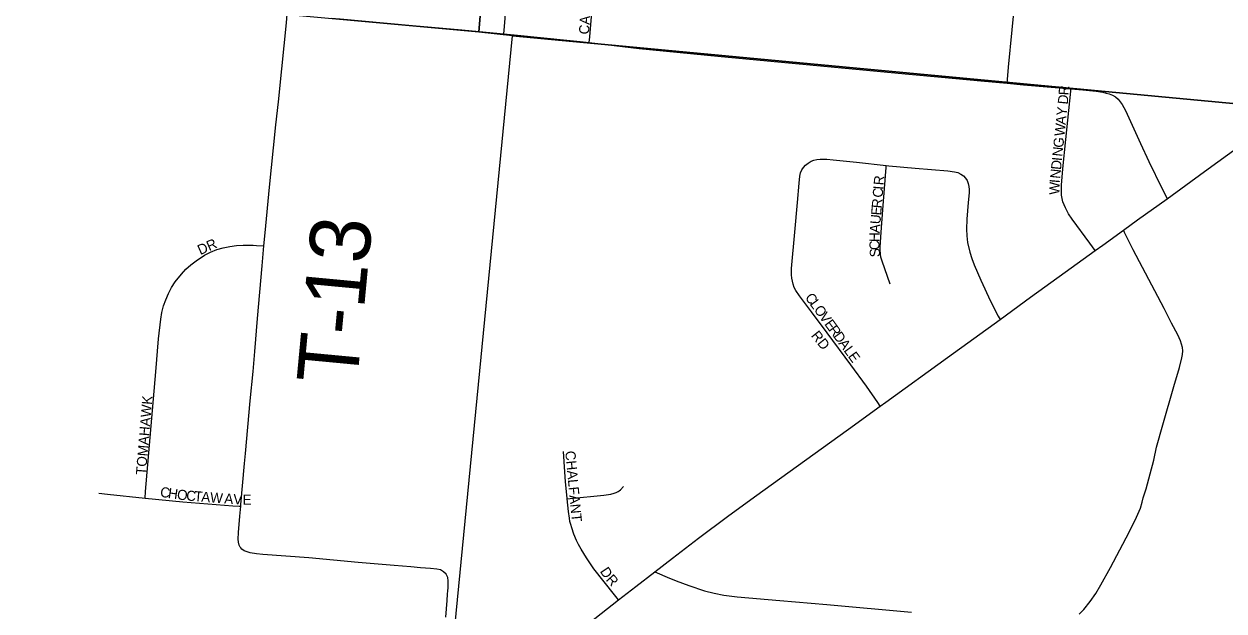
# Model space of a CAD drawing. Extents: x 1410790 to 1770854, y 566777 to 831614.
# Drawn here: x 1536377 to 1542325, y 685042 to 687949 of the extents above; entities that cross this region are included whole.
import ezdxf

# ---------------------------------------------------------------- set-up
doc = ezdxf.new("R2010")
doc.units = 0
for name, color, linetype in [('GM_X_County_Road', 7, 'Continuous'), ('GM_X_Section', 7, 'Continuous'), ('GM_X_Township_Road', 7, 'Continuous'), ('GM_X_Township_Road_Text', 7, 'Continuous'), ('GM_X_Township_Subdivision', 7, 'Continuous'), ('GM_X_Township_Subdivision_Text', 7, 'Continuous')]:
    doc.layers.add(name, color=color, linetype=linetype)

msp = doc.modelspace()

# ---------------------------------------------------------------- linework, layer by layer
at = {"layer": 'GM_X_County_Road'}
for points in [[(1542042.6, 687084.4), (1542228.1, 687219.7), (1542653.4, 687527.1), (1543024.7, 687796.5), (1543068.7, 687828.8)], [(1541825.6, 686927.7), (1541896.5, 686978.9), (1542042.6, 687084.4)], [(1541686.5, 686827.6), (1541723.7, 686854.2), (1541825.6, 686927.7)], [(1541214.5, 686486.3), (1541366.3, 686596.3), (1541537.3, 686720.7), (1541686.5, 686827.6)], [(1540621.2, 686056.8), (1540649, 686076.8), (1540954.5, 686298.1), (1541214.5, 686486.3)], [(1539503, 685236.5), (1539590.7, 685304.3), (1539720.3, 685402.5), (1539864.4, 685510.8), (1539997, 685607.5), (1540462.7, 685942.7), (1540621.2, 686056.8)], [(1539323.8, 685096.7), (1539409.1, 685163.8), (1539503, 685236.5)], [(1538410, 684375.4), (1538520.8, 684462.6), (1538636.1, 684555), (1538893.4, 684758.3), (1539323.8, 685096.7)]]:
    msp.add_lwpolyline(points, dxfattribs=at)
at = {"layer": 'GM_X_Section'}
for points in [[(1533714, 693688.2), (1533718.7, 693734.1), (1539075.1, 693257.5), (1538630.6, 687908.5), (1533250.7, 688399.5)], [(1539075.1, 693257.5), (1544412, 692697.3), (1543934.6, 687408.9), (1538798.3, 687891.7), (1538630.6, 687908.5)], [(1538798.3, 687891.7), (1543934.6, 687408.9), (1544080.1, 687384.4), (1543575.1, 682144.2), (1538284.9, 682626)]]:
    msp.add_lwpolyline(points, close=True, dxfattribs=at)
at = {"layer": 'GM_X_Township_Road'}
for points in [[(1541249.2, 687655.7), (1541251.1, 687674.9), (1541257.2, 687736), (1541310.8, 688291.4)], [(1537566.2, 686850.7), (1537571.8, 686914.7), (1537593.9, 687142.2), (1537613.9, 687336.9), (1537625.9, 687450.5), (1537638.6, 687564.4), (1537655.1, 687726.9), (1537677.3, 687955.3), (1537681.5, 687998.2)], [(1537900.1, 687978.8), (1537943.8, 687974.9), (1538302.2, 687942.7), (1538546.6, 687920.4), (1538755.2, 687900.5)], [(1538755.2, 687900.5), (1538823.5, 687894), (1539067.7, 687870.2), (1539132.9, 687863.7), (1539178.9, 687858.1)], [(1539178.9, 687858.1), (1539425.6, 687828.4), (1539832, 687788.8), (1540500.2, 687725.8), (1540761.7, 687701.3), (1540923.7, 687686.3), (1541119.5, 687667.5), (1541249.2, 687655.7)], [(1541249.2, 687655.7), (1541330.9, 687648.2), (1541565.8, 687628.6)], [(1541565.8, 687628.6), (1541625.6, 687623.6), (1541690.8, 687616.3), (1541723.5, 687611.2), (1541739.7, 687607.7), (1541755.9, 687603.1), (1541771.6, 687596.7), (1541786.4, 687588.1), (1541799.5, 687577.1), (1541810.7, 687564.4), (1541820.5, 687550.6), (1541836.8, 687521.6), (1541911.2, 687357.4), (1541952.6, 687268.5), (1542016.6, 687136), (1542024, 687121.4), (1542042.6, 687084.4)], [(1541607.1, 685025.9), (1541629.9, 685050), (1541661.1, 685088.8), (1541689.3, 685129.5), (1541714.1, 685171.7), (1541762.5, 685257.2), (1541855, 685432.5), (1541891.3, 685506.4), (1541910.6, 685552.1), (1541919.3, 685581.1), (1541924, 685601.9), (1541938.6, 685647.3), (1541958.9, 685721.7), (1541976.6, 685788.9), (1541990.4, 685854), (1542020.8, 685964.8), (1542076.2, 686153.8), (1542103.7, 686248.6), (1542116.1, 686296.3), (1542119.2, 686312.9), (1542120, 686330.1), (1542118.2, 686347.1), (1542114.3, 686363.6), (1542108.9, 686379.5), (1542102.5, 686394.9), (1542095.2, 686409.9), (1542064.3, 686467.9), (1542027.8, 686541.2), (1541919.9, 686743.4), (1541875.1, 686831), (1541831.3, 686916.5), (1541825.6, 686927.7)], [(1537451.3, 685560.8), (1537451.5, 685563.1), (1537452.1, 685569), (1537470.3, 685773), (1537474.7, 685821.8), (1537485.9, 685952.3), (1537497.8, 686082.6), (1537512.6, 686229.1), (1537520.6, 686327), (1537534.3, 686490.3), (1537557.7, 686751.5), (1537566.2, 686850.7)], [(1538467, 685012.1), (1538473.8, 685093.6), (1538476.5, 685125), (1538478.1, 685141.5), (1538478.6, 685156.5), (1538479.6, 685174.7), (1538479.5, 685191.1), (1538476.9, 685208.3), (1538468.9, 685224.3), (1538456.3, 685237), (1538440.6, 685245.3), (1538423.8, 685249.3), (1538391, 685252), (1538342.1, 685255.5), (1538293.5, 685260.4), (1538212, 685267.3), (1538032.8, 685282.5), (1537788.6, 685305), (1537674.3, 685313.9), (1537560.6, 685322.4), (1537528.7, 685325), (1537497.7, 685330.7), (1537482.7, 685334.8), (1537468.4, 685340.6), (1537457, 685349), (1537452.4, 685354.5), (1537449, 685359), (1537444.1, 685368.4), (1537440.5, 685383), (1537439.1, 685398.5), (1537439.8, 685430.5), (1537447.5, 685511.9), (1537451.3, 685560.8)], [(1539503, 685236.5), (1539515.7, 685231.1), (1539564.2, 685210.4), (1539609.8, 685191.5), (1539671.6, 685168.5), (1539749.7, 685142.9), (1539797.5, 685129.8), (1539846.1, 685120.3), (1539911.6, 685112.4), (1540122.9, 685093.6), (1540356.7, 685074), (1540776.1, 685036.8)]]:
    msp.add_lwpolyline(points, dxfattribs=at)
at = {"layer": 'GM_X_Township_Subdivision'}
for points in [[(1538755.2, 687900.5), (1538758.2, 687937.4), (1538782.4, 688226.8)], [(1539178.9, 687858.1), (1539181.2, 687886.6), (1539204, 688169.2)], [(1541686.5, 686827.6), (1541659.2, 686864.6), (1541572.6, 686982.1), (1541554.2, 687009.3), (1541538.7, 687038.4), (1541532.1, 687053.5), (1541526.5, 687069.2), (1541522.3, 687085.3), (1541519.6, 687101.7), (1541518.3, 687118.3), (1541518.7, 687151.2), (1541525.5, 687232.3), (1541540.3, 687377.4), (1541564.6, 687617.6), (1541565.8, 687628.6)], [(1540621.2, 686056.8), (1540608.4, 686075.1), (1540552, 686155.4), (1540475.6, 686261.8), (1540358.5, 686419.5), (1540280.3, 686524.5), (1540240.5, 686576.3), (1540220.7, 686602.9), (1540202.5, 686630), (1540194.2, 686645.1), (1540189, 686660.2), (1540185.3, 686675.3), (1540182.2, 686690.4), (1540181.2, 686706.6), (1540181.7, 686739.4), (1540197.3, 686919.1), (1540210.9, 687065.5), (1540218.9, 687161.7), (1540221.8, 687195.6), (1540223.4, 687204.6), (1540225.4, 687211.8), (1540232.2, 687227.4), (1540240, 687238.9), (1540250.4, 687249.8), (1540263.5, 687260.7), (1540278.5, 687269.6), (1540292.1, 687275.3), (1540307.2, 687278.4), (1540323.3, 687280.5), (1540340, 687280.5), (1540355.6, 687280), (1540387.4, 687277.4), (1540503.3, 687265), (1540650.3, 687249.3)], [(1540670.2, 686661.8), (1540630.6, 686774.4), (1540624.3, 686794.7), (1540621.8, 686810.8), (1540620.7, 686829.6), (1540621.2, 686843.6), (1540623.8, 686893.1), (1540626.9, 686941.5), (1540636.6, 687071.5), (1540649.4, 687238.2), (1540650.3, 687249.3)], [(1540650.3, 687249.3), (1540663.3, 687247.9), (1540793.4, 687235.7), (1540955.9, 687222.2), (1540988.7, 687218), (1541005.4, 687213.4), (1541019.9, 687206.6), (1541033, 687198.2), (1541043.4, 687186.3), (1541051.2, 687173.8), (1541055.9, 687159.7), (1541059.4, 687144.7), (1541061.1, 687129.2), (1541061, 687113.2), (1541057.2, 687064.7), (1541050.3, 686982.9), (1541048.9, 686933.5), (1541049.6, 686900.3), (1541053.3, 686867), (1541065.3, 686819.1), (1541075.4, 686787.8), (1541087.1, 686756.9), (1541119.5, 686681.6), (1541167.5, 686577.6), (1541205.9, 686502.9), (1541214.5, 686486.3)], [(1536977, 685601.7), (1536979.8, 685633.6), (1537030.7, 686227), (1537044, 686390.4), (1537054.5, 686488.4), (1537060.5, 686520.9), (1537069.1, 686553), (1537080, 686584.2), (1537092.8, 686614.7), (1537108.1, 686644.2), (1537126.4, 686672), (1537157, 686710.9), (1537179.9, 686735), (1537204.6, 686757.1), (1537230.8, 686777.3), (1537272.3, 686804.4), (1537301.6, 686820.1), (1537332.6, 686832.3), (1537364.5, 686841.5), (1537397, 686848.2), (1537429.8, 686852.4), (1537462.9, 686854.1), (1537512.3, 686853.4), (1537528.8, 686852.6), (1537566.2, 686850.7)], [(1539069.8, 685597.6), (1539069.5, 685600.7), (1539061, 685682.6), (1539057.6, 685732), (1539050.7, 685831.4)], [(1536747.8, 685625), (1536791, 685620.4), (1536977, 685601.7)], [(1539069.8, 685597.6), (1539084.6, 685599.1), (1539251.6, 685616.1), (1539285.1, 685621.5), (1539302.3, 685625.1), (1539311.3, 685629), (1539318.4, 685632.5), (1539322.7, 685634.8), (1539327, 685637.4), (1539333, 685642.9), (1539348.6, 685659)], [(1536977, 685601.7), (1537164.2, 685582.8), (1537412, 685563.7), (1537444.3, 685561.3), (1537451.3, 685560.8)], [(1539323.8, 685096.7), (1539303.6, 685121.8), (1539252.1, 685185.9), (1539202.1, 685251.7), (1539164.4, 685306), (1539138.4, 685348.4), (1539125.2, 685371.5), (1539115.2, 685392.2), (1539102.2, 685422.3), (1539091.8, 685453.8), (1539086.7, 685471), (1539083, 685485.6), (1539079.9, 685501.7), (1539075.7, 685534.5), (1539069.8, 685597.6)]]:
    msp.add_lwpolyline(points, dxfattribs=at)

# ---------------------------------------------------------------- texts
at = {"layer": 'GM_X_Township_Road_Text'}
msp.add_text('T-13', height=300, rotation=84.61784, dxfattribs=at).set_placement((1538026.7, 686157.5))
at = {"layer": 'GM_X_Township_Subdivision_Text'}
for s, rotation, p in [('CARLOTTA', 86.18533, (1539176.9, 687896.6)), ('R', 86.14095, (1541554.2, 687595.1)), ('D', 84.14259, (1541549.6, 687549.4)), ('Y', 84.14072, (1541543.7, 687492.5)), ('A', 84.14259, (1541539.2, 687448.7)), ('W', 84.14719, (1541533.4, 687391.8)), ('G', 84.14072, (1541527.6, 687334.9)), ('I', 84.14907, (1541520.8, 687269.3)), ('N', 84.1437, (1541523.1, 687291.2)), ('N', 84.20893, (1541511.9, 687181.7)), ('D', 84.1437, (1541516.4, 687225.5)), ('R', 85.0973, (1540637.6, 687149.3)), ('W', 88.7053, (1541508.8, 687103.7)), ('I', 85.18552, (1541510.1, 687160.1)), ('C', 85.11231, (1540632.3, 687087.9)), ('I', 85.09841, (1540635.7, 687127.4)), ('E', 85.10107, (1540624.8, 687000.2)), ('R', 85.0973, (1540627.8, 687035.3)), ('U', 85.09841, (1540621.1, 686956.4)), ('A', 85.29534, (1540617.4, 686912.6)), ('DR', 23.96137, (1537250.7, 686804.5)), ('C', 92.49009, (1540618.5, 686830.7)), ('H', 89.09287, (1540616.8, 686869.5)), ('S', 92.48719, (1540620, 686795.5)), ('C', 306.15593, (1540245.5, 686594.7)), ('L', 306.15799, (1540268.8, 686562.7)), ('O', 306.15514, (1540289.6, 686534.3)), ('V', 306.16109, (1540315.5, 686498.8)), ('E', 306.16498, (1540341.5, 686463.3)), ('R', 306.15593, (1540362.3, 686434.9)), ('RD', 308.66337, (1540275.5, 686405.5)), ('D', 306.15319, (1540385.6, 686402.9)), ('A', 306.16109, (1540411.6, 686367.3)), ('L', 306.16498, (1540437.6, 686331.8)), ('E', 306.23958, (1540458.4, 686303.3)), ('TOMAHAWK', 85.23635, (1536981.3, 685714.4)), ('CHALFANT', 275.478, (1539059.2, 685833.2)), ('C', 351.30831, (1537049.3, 685608.5)), ('H', 351.31318, (1537088.4, 685602.5)), ('O', 352.72295, (1537133.3, 685595.7)), ('C', 355.32411, (1537179.4, 685589.8)), ('T', 355.56304, (1537219.1, 685586.6)), ('A', 355.55855, (1537254.2, 685583.9)), ('W', 355.55681, (1537298, 685580.4)), ('A', 355.55609, (1537368.2, 685575)), ('V', 357.02609, (1537413.5, 685571.5)), ('E', 359.75086, (1537460, 685569.1)), ('D', 303.44762, (1539229.5, 685238.8)), ('R', 311.97099, (1539258.6, 685195.8))]:
    msp.add_text(s, height=50, rotation=rotation, dxfattribs=at).set_placement(p)

doc.saveas('drawing.dxf')
